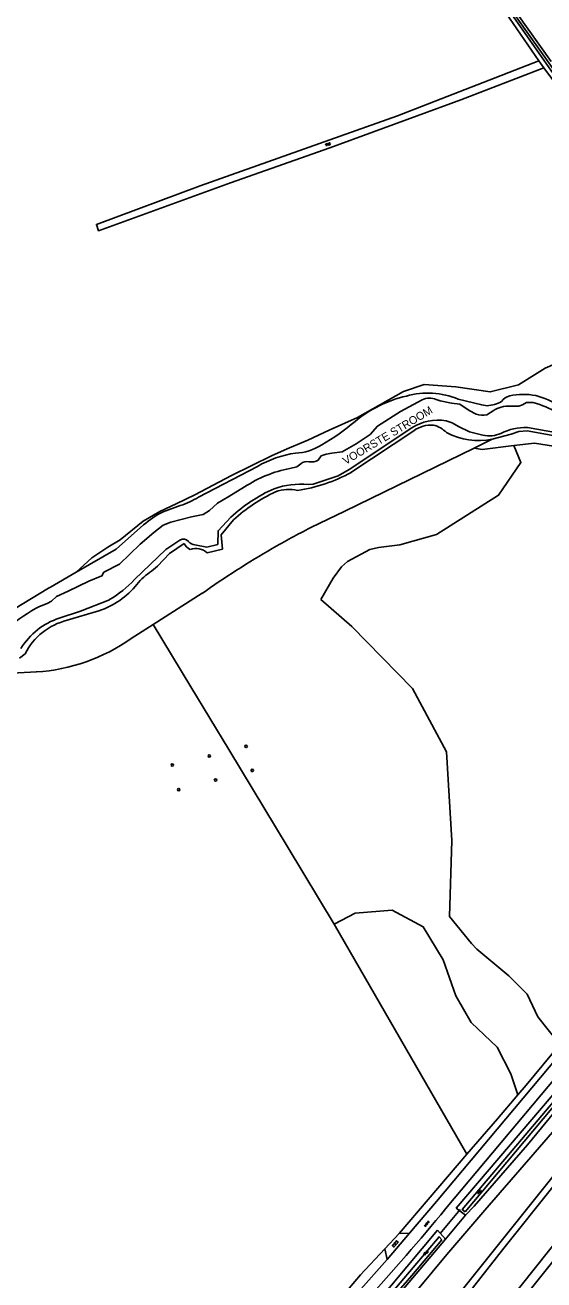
# Model space of a CAD drawing. Extents: x 135999 to 138000, y 396000 to 398501.
# Drawn here: x 137094.8 to 137256.7, y 396589.6 to 396981.4 of the extents above; entities that cross this region are included whole.
import ezdxf

# ---------------------------------------------------------------- set-up
doc = ezdxf.new("R2010")
doc.units = 0
for name, color, linetype in [('gg-anno-naam water', 7, 'Continuous'), ('gg-bbg-hoogspanningsmast', 7, 'Continuous'), ('gg-knt-BGT kruinlijn', 7, 'Continuous'), ('gg-knt-bronhoudergrens', 7, 'Continuous'), ('gg-knt-verharding', 7, 'Continuous'), ('gg-kntw-bovenkant insteek waterloop', 7, 'Continuous'), ('gg-kntw-waterlijn', 7, 'Continuous'), ('gg-kwrk-duiker nz buis', 7, 'Continuous'), ('gt-grn-groengrens', 7, 'Continuous'), ('gt-grn-vlakafsluiter', 7, 'Continuous'), ('gt-symb-gesloten verharding', 7, 'Continuous'), ('gt-symb-klinker verharding', 7, 'Continuous'), ('gt-symb-watersymbool', 7, 'Continuous'), ('gx-grn-maaiveld', 7, 'Continuous')]:
    doc.layers.add(name, color=color, linetype=linetype)

# ---------------------------------------------------------------- blocks, each defined once
blk = doc.blocks.new('gt0-GESVH1')
at = {"layer": 'gt-symb-gesloten verharding'}
for p, q in [((-0.99, -0.26), (0.01, 0.24)), ((0.01, -0.26), (-0.99, 0.24)), ((0.01, 0.24), (1.01, -0.26)), ((1.01, 0.24), (0.01, -0.26))]:
    blk.add_line(p, q, dxfattribs=at)
blk = doc.blocks.new('gt0-WA')
at = {"layer": 'gt-symb-watersymbool'}
for centre, start, end in [((-0.32, 0.02), 28.0725, 151.9275), ((0.43, 0.42), 208.0725, 331.9275), ((-0.32, -0.43), 28.0725, 151.9275), ((0.43, -0.03), 208.0725, 331.9275)]:
    blk.add_arc(centre, 0.425, start, end, dxfattribs=at)
blk = doc.blocks.new('gt0-KL1')
at = {"layer": 'gt-symb-klinker verharding'}
for p, q in [((-1.15, 0.3), (1.15, 0.3)), ((-1, -0.3), (-1, 0.3)), ((-0.5, 0.3), (-0.5, 0.45)), ((0, -0.3), (0, 0.3)), ((0.5, 0.3), (0.5, 0.45)), ((1, -0.3), (1, 0.3)), ((-1.15, -0.3), (1.15, -0.3)), ((-0.5, -0.45), (-0.5, -0.3)), ((0.5, -0.45), (0.5, -0.3))]:
    blk.add_line(p, q, dxfattribs=at)

msp = doc.modelspace()

# ---------------------------------------------------------------- linework, layer by layer
at = {"layer": 'gg-bbg-hoogspanningsmast'}
for centre, start, end in [((137152.24, 396753.2), 0.1481, 180.1481), ((137152.24, 396753.2), 180.1481, 0.1481), ((137163.74, 396756.21), 360, 180), ((137163.74, 396756.21), 180, 0), ((137140.69, 396750.35), 0.1481, 180.1481), ((137140.69, 396750.35), 180.1481, 0.1481), ((137165.66, 396748.68), 0.2224, 180.2224), ((137154.21, 396745.68), 0, 180), ((137154.21, 396745.68), 180, 360), ((137165.66, 396748.68), 180.2224, 0.2224), ((137142.71, 396742.66), 0.1481, 180.1481), ((137142.71, 396742.66), 180.1481, 0.1481)]:
    msp.add_arc(centre, 0.387, start, end, dxfattribs=at)
at = {"layer": 'gg-knt-BGT kruinlijn'}
for p, q in [((137234.9, 396849.35), (137240.59, 396852.13)), ((137134.74, 396794.28), (137150.01, 396803.98)), ((137127.85, 396789.91), (137134.74, 396794.28))]:
    msp.add_line(p, q, dxfattribs=at)
for points in [[(137183.9, 396824.5), (137194.57, 396829.61), (137234.9, 396849.35)], [(137098.27, 396779.44), (137084.85, 396778.7), (137079.55, 396777.84)]]:
    msp.add_lwpolyline(points, dxfattribs=at)
for centre, radius, start, end in [((137315.56, 396568.76), 287.64, 117.2406, 119.9689), ((137315.17, 396569.51), 286.79, 119.9767, 125.1615), ((137094.78, 396836.31), 56.98, 273.5043, 305.4752)]:
    msp.add_arc(centre, radius, start, end, dxfattribs=at)
at = {"layer": 'gg-knt-bronhoudergrens'}
for p, q in [((137146.52, 396774.75), (137134.74, 396794.28)), ((137158.3, 396755.22), (137146.52, 396774.75)), ((137176.85, 396724.47), (137158.3, 396755.22)), ((137191.22, 396700.65), (137176.85, 396724.47)), ((137232.68, 396628.83), (137191.22, 396700.65)), ((137226.01, 396602.32), (137232.2, 396609.83))]:
    msp.add_line(p, q, dxfattribs=at)
for points in [[(137309.78, 396897.88), (137301.07, 396893.36), (137284.41, 396886.13), (137271.07, 396880.33), (137257.05, 396874.25), (137248.78, 396869.05), (137239.95, 396866.87), (137229.16, 396868.47), (137219.3, 396869.21)], [(137219.3, 396869.21), (137212.9, 396866.98), (137198.47, 396858.88), (137189.67, 396854.95), (137183.04, 396851.85), (137177.3, 396849.38), (137171.9, 396846.98), (137159.23, 396840.82), (137147.73, 396834.72), (137141.92, 396831.96), (137136.82, 396829.55), (137131.65, 396826.5), (137124.44, 396820.7), (137120.57, 396818.41), (137115.64, 396815.06), (137110.72, 396810.58)]]:
    msp.add_lwpolyline(points, dxfattribs=at)
at = {"layer": 'gg-knt-verharding'}
for p, q in [((137226, 396611.75), (137304.36, 396705.41)), ((137207.72, 396596.01), (137214.77, 396604.21)), ((137214.77, 396604.21), (137211.49, 396604.04)), ((137211.49, 396604.04), (137206.99, 396599.3)), ((137206.99, 396599.3), (137207.72, 396596.01))]:
    msp.add_line(p, q, dxfattribs=at)
for points in [[(137302.15, 396708.23), (137223.14, 396614.1), (137214.77, 396604.21)], [(137120.73, 396500), (137198.74, 396585.76), (137207.72, 396596.01)]]:
    msp.add_lwpolyline(points, dxfattribs=at)
msp.add_arc((136573.68, 397150.57), 846.08, 317.87107, 320.44291, dxfattribs=at)
at = {"layer": 'gg-kntw-bovenkant insteek waterloop'}
for p, q in [((137255.1, 396970.22), (137234.81, 397000)), ((137237.79, 397000), (137258.92, 396970.09)), ((137195.9, 396842.61), (137215.48, 396855.62)), ((137196.48, 396841.73), (137216.06, 396854.74)), ((137148.92, 396834.03), (137167.26, 396843.63)), ((137137.83, 396829.46), (137143.2, 396831.38)), ((137117.79, 396798.54), (137107.94, 396795.55)), ((137232.2, 396609.83), (137229.31, 396611.95)), ((137226.01, 396602.32), (137223.43, 396605.11))]:
    msp.add_line(p, q, dxfattribs=at)
for points in [[(137256.67, 396968.05), (137230.76, 396958.08), (137189.9, 396943.14), (137158.82, 396932.21), (137117.68, 396917.18), (137117.03, 396919.17), (137149.37, 396931.21), (137210.99, 396953.07), (137255.1, 396970.22)], [(137306.19, 396902.54), (137278.86, 396937.99), (137268.18, 396952.53), (137256.67, 396968.05)], [(137229.91, 396864.65), (137237.31, 396862.79), (137238.95, 396862.54)], [(137226.15, 396857.85), (137228.03, 396857.17), (137230.05, 396856.05), (137233.45, 396854.43), (137237.65, 396853.39)], [(137251.52, 396855.77), (137260.31, 396854.23), (137265.38, 396852.66), (137272.18, 396850.33), (137278.03, 396846.74)], [(137240.59, 396852.13), (137246.52, 396853.71), (137248.83, 396854.55), (137251.46, 396854.72), (137260.06, 396853.21), (137265.05, 396851.66), (137271.73, 396849.38), (137277.52, 396845.82)], [(137131.72, 396825.34), (137123.17, 396817.78), (137110.72, 396810.58)], [(137151.63, 396816.6), (137156.37, 396817.82), (137155.94, 396822.21), (137159.8, 396826.92)], [(137134.24, 396810.89), (137136.13, 396812.41), (137139.87, 396816.42), (137144.38, 396819.59)], [(137110.72, 396810.58), (137102.68, 396805.93), (137102.07, 396805.56)], [(137102.07, 396805.56), (137091.45, 396799.13), (137087.78, 396797.54), (137086.89, 396798.42)], [(137229.31, 396611.95), (137278.93, 396670.19), (137301.96, 396697.71), (137306.35, 396702.86)], [(137223.43, 396605.11), (137179.91, 396552.97), (137151.73, 396521.73), (137132.24, 396500)]]:
    msp.add_lwpolyline(points, dxfattribs=at)
for centre, radius, start, end in [((137222.59, 396827.59), 39.01, 103.0511, 129.5254), ((137220.48, 396841.71), 24.81, 67.654, 105.6693), ((137238.36, 396872.86), 10.33, 273.2941, 299.8407), ((137246.78, 396861.79), 3.9, 101.2018, 147.4044), ((137250.26, 396847.42), 18.69, 53.0511, 103.1182), ((137158.28, 396902.77), 59.93, 299.0069, 311.21), ((137221.67, 396846.87), 9.67, 86.8665, 125.4458), ((137219.67, 396847.38), 9.49, 45.7069, 74.5415), ((137236.32, 396873.36), 21.66, 242.414, 281.3718), ((137183.76, 396815.36), 32.72, 98.1446, 120.2718), ((137178.65, 396863.56), 15.81, 271.6986, 303.3512), ((137172.18, 396886.01), 50.51, 278.6768, 298.7629), ((137195.03, 396788.3), 52.27, 114.9693, 132.3686), ((137177.04, 396824.32), 12.08, 76.8107, 109.7374), ((137134.56, 396857.48), 27.5, 288.3164, 301.4802), ((137149.98, 396804.8), 27.48, 116.2426, 131.6508), ((137148.31, 396821.56), 4.4, 206.5771, 243.0702), ((137148.17, 396812.99), 5, 46.1756, 111.7486), ((137144.48, 396794.95), 18.94, 122.7256, 141.3696), ((137109.93, 396822.58), 25.29, 288.0938, 321.3236), ((137112.53, 396776.28), 19.81, 103.4091, 153.7214)]:
    msp.add_arc(centre, radius, start, end, dxfattribs=at)
at = {"layer": 'gg-kntw-waterlijn'}
msp.add_line((137238.9, 396859.75), (137240.88, 396860.99), dxfattribs=at)
for points in [[(137311.67, 396896.26), (137301.25, 396909.75), (137281.74, 396935.32), (137265.38, 396957.97), (137247.88, 396982.93), (137228.27, 397010.89), (137217.27, 397027.03), (137205.2, 397044.15), (137197.8, 397054.95), (137195.74, 397057.95), (137192.23, 397056.42), (137177.71, 397049.55), (137171.1, 397046.33), (137170.86, 397046.92)], [(137186.24, 396845.61), (137187.21, 396846.92), (137188.73, 396847.44), (137190.54, 396847.78), (137193.76, 396848.12), (137198.07, 396850.63), (137202.47, 396853.62), (137204.74, 396856.23), (137211.9, 396860.77), (137218.69, 396864.39)], [(137223.08, 396864.5), (137224.34, 396864.12), (137227.85, 396863.34), (137230.45, 396863.04), (137233.38, 396861.12), (137235.55, 396859.97)], [(137246.15, 396862.44), (137248.88, 396862.44), (137250.06, 396862.8), (137251.24, 396863.56), (137253.3, 396863.56), (137255.42, 396862.9)], [(137177.39, 396842.95), (137179.62, 396843.45), (137180.8, 396844.38)], [(137183.07, 396837.98), (137184.72, 396838.02), (137192.45, 396840.69), (137195.9, 396842.61)], [(137099.23, 396799.88), (137101.6, 396800.79), (137102.99, 396801.58), (137104.52, 396802.95), (137108.23, 396804.65), (137114.63, 396807.8), (137118.73, 396809.42), (137119.33, 396810.57), (137124.2, 396813.12), (137130.63, 396819.35), (137134.93, 396822.97), (137137.84, 396825.29), (137140.23, 396826.2), (137146.68, 396827.82), (137150.38, 396828.6), (137152.34, 396829.8), (137154.78, 396832.1), (137158.31, 396834.18), (137163.28, 396837.19)], [(137147.75, 396819.08), (137151.5, 396818.42), (137154.88, 396819.24), (137154.98, 396823.52), (137158.97, 396827.74)], [(137128.94, 396808.31), (137138.66, 396817.68), (137143.05, 396820.62)], [(137105.41, 396796.24), (137112.03, 396798.46), (137121.12, 396802)], [(137312.86, 396708.71), (137300.53, 396694.33), (137266.41, 396653.22), (137231.17, 396611.58), (137232.15, 396610.88)], [(137232.15, 396610.88), (137250.56, 396632.84), (137291.54, 396681.69), (137313.51, 396708.14)], [(137224.78, 396602.09), (137223.95, 396603.06), (137191.49, 396564.71), (137187.19, 396559.64), (137165.2, 396535.18), (137147.34, 396515.31), (137113.91, 396478.12), (137092.69, 396454.88)], [(137093.72, 396454.2), (137107.77, 396469.24), (137139.37, 396504.98), (137163.4, 396531.75), (137183.91, 396554.61), (137215.42, 396590.93), (137224.78, 396602.09)]]:
    msp.add_lwpolyline(points, dxfattribs=at)
for centre, radius, start, end in [((137221, 396859.89), 5.06, 65.7174, 117.2275), ((137244.97, 396831.83), 32.78, 57.6476, 71.4251), ((137237.57, 396865.15), 5.57, 248.7132, 283.804), ((137245.63, 396854.06), 8.4, 86.4276, 124.4244), ((137223.57, 396843.55), 14.53, 79.7783, 123.8355), ((137251.18, 396837.91), 17.87, 88.9096, 116.2393), ((137239.72, 396861.37), 8.24, 255.4196, 295.5561), ((137182.77, 396842.22), 2.92, 77.2255, 132.3865), ((137184.12, 396849.04), 4.03, 260.0086, 301.7096), ((137184.29, 396805.87), 37.71, 100.545, 123.8512), ((137192.76, 396791.19), 49.78, 114.0288, 132.7568), ((137180.91, 396812.32), 25.75, 85.191, 109.087), ((137144.16, 396818.94), 2.01, 37.3437, 123.499), ((137148.11, 396822.1), 3.04, 219.5253, 263.278), ((137104.16, 396831.03), 33.62, 300.3068, 317.4937), ((137126.31, 396749.51), 57.19, 118.2588, 129.7064), ((137112.32, 396775.21), 22.13, 108.1738, 148.4196)]:
    msp.add_arc(centre, radius, start, end, dxfattribs=at)
at = {"layer": 'gg-kwrk-duiker nz buis'}
msp.add_line((137224.34, 396604.11), (137230.51, 396611.53), dxfattribs=at)
at = {"layer": 'gt-grn-groengrens'}
msp.add_line((137232.68, 396628.83), (137211.49, 396604.04), dxfattribs=at)
for points in [[(137247.34, 396850.09), (137253.75, 396850.85), (137266.23, 396848.93), (137277.74, 396843.17), (137285.94, 396841.68), (137290.29, 396842.64), (137294.23, 396844.72), (137297.49, 396847.77), (137299.82, 396851.57), (137299.82, 396855.64), (137297.9, 396860.44), (137295.02, 396866.2), (137295.98, 396872.92), (137307.5, 396880.6), (137319.98, 396889.24), (137326.72, 396893.38)], [(137187.02, 396802.08), (137190.89, 396808.75), (137193.54, 396812.3), (137195.39, 396813.91), (137202.32, 396817.69), (137205.05, 396818.25), (137211.74, 396819.14), (137223.17, 396822.36), (137242.57, 396834.6), (137249.52, 396844.83), (137247.34, 396850.09)], [(137234.9, 396849.35), (137237.43, 396848.93), (137247.34, 396850.09)], [(137187.02, 396802.08), (137196.78, 396793.64), (137215.69, 396774.3), (137226.24, 396754.52), (137228, 396726.82), (137227.19, 396703.05), (137234.04, 396694.64), (137235.73, 396692.83), (137245.71, 396684.54), (137251.43, 396678.82), (137254.81, 396671.74), (137261.62, 396663.11)], [(137248.56, 396647.39), (137246.33, 396653.97), (137242.05, 396662.23), (137233.95, 396670.01), (137229.19, 396678.26), (137225.22, 396689.53), (137219.03, 396699.85), (137209.35, 396705.09), (137197.76, 396704.14), (137191.22, 396700.65)], [(137261.62, 396663.11), (137251.15, 396650.42), (137248.56, 396647.39)], [(137248.56, 396647.39), (137242.16, 396639.91), (137232.68, 396628.83)], [(137206.99, 396599.3), (137199.42, 396591.14), (137195.9, 396587.04), (137178.89, 396568.06), (137169.42, 396557.64), (137146.35, 396532.24), (137113.58, 396495.52)]]:
    msp.add_lwpolyline(points, dxfattribs=at)
at = {"layer": 'gt-grn-vlakafsluiter'}
msp.add_line((137255.1, 396970.22), (137256.67, 396968.05), dxfattribs=at)
at = {"layer": 'gx-grn-maaiveld'}
for p, q in [((137093.04, 396783.73), (137094.77, 396785.05)), ((137187.81, 396557.32), (137226.01, 396602.32))]:
    msp.add_line(p, q, dxfattribs=at)
for points in [[(137312.36, 396896.46), (137312.12, 396896.79), (137308.2, 396901.93), (137291.99, 396923.18), (137265.65, 396959.25), (137232.56, 397006), (137208.03, 397041.36), (137199.7, 397053.18), (137195.83, 397058.81), (137181.8, 397052.13), (137170.86, 397046.92)], [(137186.2, 396547.94), (137198.78, 396563.57), (137213.21, 396581.61), (137226.38, 396597.47), (137238.28, 396611.4), (137247.8, 396622.44), (137271.7, 396649.84), (137297.23, 396679.11), (137320.47, 396705.86), (137339.71, 396728.2), (137360.15, 396752.58)], [(137373.82, 396743.86), (137355.97, 396721.41), (137336.74, 396697.38), (137311.35, 396665.39), (137291.86, 396640.87), (137271.51, 396615.4), (137249.55, 396587.82), (137227.73, 396560.42), (137203.73, 396530.38), (137187.47, 396510.01), (137172.03, 396490.47), (137158.86, 396473.82), (137145.73, 396456.89), (137133.65, 396441.23)], [(137376.17, 396741.86), (137350.45, 396709.48), (137331.77, 396686.08), (137311.06, 396660.01), (137293.35, 396637.86), (137273.08, 396612.43), (137252.38, 396586.46), (137232.54, 396561.53), (137212.6, 396536.45), (137193.65, 396512.74), (137173.86, 396487.7), (137148.13, 396454.69), (137136.48, 396439.46)], [(137295.73, 396665.57), (137281.05, 396648.32), (137263.75, 396627.14), (137235.07, 396591.32), (137214.55, 396565.52), (137196.93, 396543.41), (137182.01, 396524.67), (137168.16, 396507.26), (137155.66, 396491.4), (137143.41, 396475.9), (137133.83, 396463.53), (137122.45, 396448.7)], [(137261.27, 396643.52), (137251.54, 396631.74), (137234.91, 396612.57), (137232.2, 396609.83), (137232.2, 396609.83)], [(137273.22, 396635.86), (137260.34, 396619.69), (137243.8, 396598.97), (137230.2, 396581.68), (137219.93, 396568.74), (137208.05, 396553.86), (137188.97, 396529.86), (137173.03, 396509.83), (137158.25, 396491.22), (137143.73, 396472.72), (137129.36, 396454.1), (137124.29, 396447.51)]]:
    msp.add_lwpolyline(points, dxfattribs=at)

# ---------------------------------------------------------------- block references
at = {"layer": 'gt-symb-gesloten verharding', "rotation": 50.96448710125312}
msp.add_blockref('gt0-GESVH1', (137220.12, 396607.11), dxfattribs=at)
at = {"layer": 'gt-symb-klinker verharding', "rotation": 49.746814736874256}
msp.add_blockref('gt0-KL1', (137210.29, 396600.79), dxfattribs=at)
at = {"layer": 'gt-symb-watersymbool'}
for p, rotation in [((137189.24, 396944.18), 33.992039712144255), ((137236.39, 396617.07), 59.0755409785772), ((137219.83, 396597.98), 59.07554097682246)]:
    msp.add_blockref('gt0-WA', p, dxfattribs=dict(at, rotation=rotation))

# ---------------------------------------------------------------- texts
at = {"layer": 'gg-anno-naam water'}
msp.add_text('VOORSTE STROOM', height=2.5, rotation=30.9245, dxfattribs=at).set_placement((137194.83, 396844.03))

doc.saveas('drawing.dxf')
